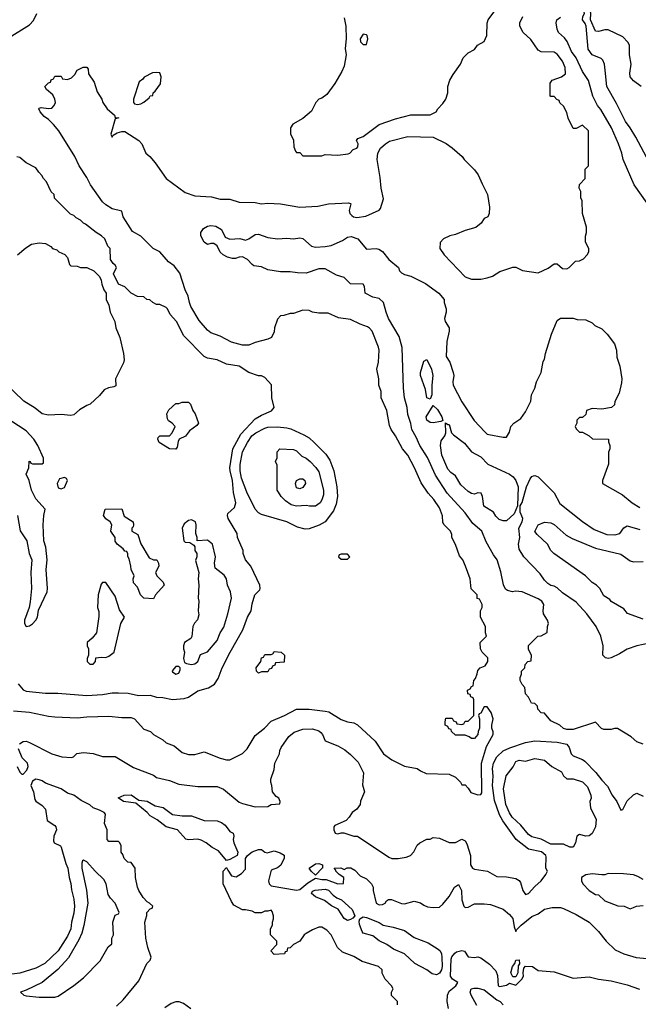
# Model space of a CAD drawing. Header units: inches. Extents: x 1793389 to 1900389, y 320802 to 470796.
# Tile 542 of 656: x 1860309 to 1864200, y 403673 to 409870. Entities that reach past the tile are written whole.
import ezdxf

# ---------------------------------------------------------------- set-up
doc = ezdxf.new("R2010")
doc.units = ezdxf.units.IN
doc.header["$MEASUREMENT"] = 0
doc.layers.add('B8460', color=7, linetype='Continuous')

msp = doc.modelspace()

# ---------------------------------------------------------------- linework, layer by layer
at = {"layer": 'B8460', "color": 2}
for points, elevation in [([(1864318.6, 408878.6), (1864185.2, 409130), (1864149.3, 409190), (1864119.3, 409230), (1864063.3, 409343.3), (1864001.2, 409450), (1863992.5, 409552.5), (1863986.6, 409590), (1863976.2, 409616.2), (1863966.6, 409626.6), (1863910, 409649.2), (1863884.9, 409684.9), (1863872.4, 409830), (1863866.6, 409846.6), (1863849.5, 409870), (1863851.3, 409890), (1863861.3, 409910), (1863856.9, 409930), (1863810, 409951.6), (1863800.3, 409970), (1863795.8, 410000)], 258), ([(1864219, 409450), (1864170, 409485.2), (1864149.3, 409510), (1864146.3, 409533.7), (1864156, 409590), (1864145.2, 409650), (1864144, 409710), (1864135.3, 409730), (1864102, 409762), (1864010, 409806), (1863990, 409806), (1863950, 409795.1), (1863930, 409797.2), (1863899.8, 409870), (1863900.7, 409910), (1863895.2, 409955.2), (1863878.7, 409978.7), (1863858, 409990), (1863862, 410000)], 254), ([(1862350, 409882), (1862359.3, 409830), (1862362.4, 409750), (1862355.8, 409690), (1862361.6, 409650), (1862350, 409578), (1862336.1, 409543.9), (1862290, 409469), (1862239.9, 409400.1), (1862210, 409376), (1862190.6, 409369.4), (1862171, 409350), (1862144.5, 409295.5), (1862090, 409248.7), (1862026.4, 409213.6), (1862012, 409190), (1862012.7, 409152.7), (1862031.6, 409111.6), (1862034, 409070), (1862043.6, 409043.6), (1862050, 409034), (1862070, 409034), (1862090, 409014), (1862210, 409014), (1862230, 409022), (1862310, 409018), (1862374.6, 409025.4), (1862386, 409030), (1862407.3, 409052.7), (1862430, 409062), (1862435.3, 409070), (1862438, 409090), (1862428, 409110), (1862436.4, 409123.6), (1862470, 409136), (1862570, 409211.3), (1862672.9, 409247.1), (1862768.9, 409271.1), (1862890, 409271.3), (1862928, 409290), (1862938, 409310), (1862970, 409342), (1862988.9, 409371.1), (1863002, 409410), (1863002, 409450), (1863015.3, 409490), (1863034.6, 409525.4), (1863082, 409590), (1863098, 409630), (1863130, 409662), (1863170, 409682), (1863188.9, 409711.1), (1863230, 409734), (1863248, 409770), (1863248.4, 409848.4), (1863255.3, 409870), (1863310, 409942)], 270), ([(1860242, 409758), (1860370, 409838), (1860395.5, 409864.5), (1860415.3, 409910)], 270), ([(1860270, 405520.7), (1860370, 405510.8), (1860490, 405486), (1860530, 405482.8), (1860670, 405476), (1860730, 405482.8), (1860870, 405486.8), (1860950, 405478.8), (1861010, 405478.8), (1861031, 405470), (1861090, 405404.7), (1861130.9, 405390.9), (1861150, 405372), (1861210, 405338), (1861230, 405318), (1861279.8, 405299.8), (1861330, 405258), (1861370, 405246), (1861410, 405246), (1861470, 405261), (1861570, 405221), (1861610, 405211.3), (1861630, 405212), (1861710, 405251.3), (1861738.6, 405281.4), (1861790, 405364.7), (1861849.4, 405410.6), (1861890, 405454), (1861975.3, 405490), (1862050, 405530.8), (1862130, 405530.7), (1862230, 405518.8), (1862252.8, 405512.8), (1862330, 405464.9), (1862370, 405450.7), (1862410, 405444.9), (1862432.8, 405432.8), (1862544.7, 405330), (1862598, 405250), (1862650, 405211.3), (1862730, 405172), (1862810, 405158), (1862830, 405142), (1862865.4, 405125.4), (1863010, 405122), (1863050, 405102), (1863082, 405070), (1863090, 405054), (1863110, 405054), (1863130, 405034), (1863146.4, 405006.4), (1863190, 404992), (1863210, 404994), (1863215.3, 405004.7), (1863213.3, 405190), (1863244.5, 405295.5), (1863288, 405370), (1863287.3, 405387.3), (1863278, 405410), (1863278, 405430), (1863288, 405470), (1863275.3, 405510), (1863250, 405546), (1863230, 405546), (1863210, 405506), (1863198, 405502), (1863194, 405490), (1863202, 405470), (1863202, 405410), (1863192, 405390), (1863191.3, 405370), (1863170, 405346), (1863150, 405346), (1863136.4, 405356.4), (1863110, 405366), (1863050, 405366), (1863026, 405390), (1863022, 405402), (1863007.3, 405407.3), (1863002, 405422), (1862986, 405430), (1862986, 405450), (1862990, 405474), (1863030, 405474), (1863038, 405458), (1863054, 405450), (1863058, 405438), (1863090, 405434), (1863102, 405438), (1863110, 405454), (1863130, 405454), (1863166, 405490), (1863166, 405590), (1863162, 405602), (1863147.3, 405607.3), (1863142, 405622), (1863127.3, 405627.3), (1863126, 405650), (1863142, 405658), (1863150, 405674), (1863162, 405678), (1863166, 405710), (1863176.4, 405723.6), (1863187.3, 405752.7), (1863190, 405774), (1863206, 405790), (1863237.2, 405802.8), (1863254, 405830), (1863252.7, 405852.7), (1863218, 405890), (1863208, 405910), (1863206, 405950), (1863246, 405990), (1863238, 406010), (1863238, 406050), (1863208, 406110), (1863208.4, 406148.4), (1863218, 406170), (1863218, 406190), (1863202, 406222), (1863187.3, 406227.3), (1863186, 406250), (1863148.4, 406288.4), (1863142, 406350), (1863114, 406430), (1863095.3, 406470), (1863074.6, 406494.6), (1863050, 406566), (1863028, 406610), (1863028, 406630), (1863018, 406650), (1862978, 406690), (1862970, 406706), (1862968.4, 406748.4), (1862950, 406798), (1862913.2, 406850), (1862877.2, 406890), (1862834.2, 406954.2), (1862792.7, 407050), (1862749.5, 407129.5), (1862717.2, 407170), (1862673.2, 407250), (1862645.2, 407290), (1862635.5, 407315.5), (1862617.2, 407410), (1862582, 407490), (1862582, 407530), (1862568.7, 407570), (1862568.7, 407610), (1862555.3, 407670), (1862564.7, 407715.3), (1862569.2, 407790), (1862565.2, 407810), (1862526, 407910), (1862510, 407929.2), (1862496.6, 407936.6), (1862450, 407953.2), (1862390, 407984), (1862313.6, 407993.6), (1862250, 408024), (1862190, 408024), (1862150, 408028.7), (1862130, 408039), (1862090, 408042), (1862030, 408022), (1862010, 408022), (1861970, 408008), (1861950, 408006), (1861930, 407986), (1861911.3, 407930), (1861910, 407906), (1861892, 407870), (1861870, 407859), (1861790, 407839), (1861750, 407822), (1861710, 407822), (1861640.2, 407840.2), (1861570, 407879), (1861510, 407899), (1861490, 407915.3), (1861437.5, 407977.5), (1861385.6, 408065.6), (1861376, 408090), (1861369.3, 408129.3), (1861349.2, 408170), (1861315.5, 408275.5), (1861280.2, 408320.2), (1861245.6, 408345.6), (1861190, 408408.7), (1861148, 408430), (1861070, 408508.7), (1861018, 408538), (1860959, 408630), (1860950, 408666), (1860890, 408679), (1860850, 408704), (1860830, 408724), (1860754, 408830), (1860730, 408878), (1860682, 408950), (1860655.3, 409010), (1860555.3, 409170), (1860522, 409210), (1860490, 409242), (1860462, 409262), (1860438, 409290), (1860428, 409310), (1860430, 409314), (1860443.1, 409316.9), (1860490, 409310.5), (1860510, 409314), (1860526, 409330), (1860532.7, 409350), (1860529.4, 409370), (1860517.5, 409397.5), (1860478, 409430), (1860466, 409450), (1860490, 409474), (1860502, 409478), (1860507.3, 409492.7), (1860522, 409498), (1860530, 409514), (1860570, 409514), (1860578, 409498), (1860610, 409494), (1860634.6, 409505.4), (1860654.6, 409525.4), (1860670, 409552), (1860708.4, 409571.6), (1860731.6, 409571.6), (1860739.6, 409559.6), (1860742, 409530), (1860776.3, 409476.3), (1860795.3, 409415.3), (1860824.7, 409370), (1860831.3, 409350), (1860858, 409310), (1860904.7, 409270), (1860910, 409254), (1860932, 409252), (1860910, 409246), (1860881, 409150), (1860890, 409132), (1860897.2, 409142.8), (1860922, 409158), (1860950, 409166.8), (1860970, 409166), (1861058, 409110), (1861076, 409090), (1861102.8, 409030), (1861126.8, 409010), (1861161, 408970), (1861230, 408871), (1861350, 408782.8), (1861410, 408761), (1861514.4, 408754.4), (1861570, 408741), (1861630, 408741), (1861690, 408721), (1861790, 408718.8), (1861830, 408711), (1861870, 408714.8), (1861950, 408710.8), (1862070, 408690.8), (1862183.1, 408696.9), (1862251.1, 408711.1), (1862376.9, 408716.9), (1862390, 408714), (1862391.1, 408711.1), (1862382, 408670), (1862384.9, 408650), (1862397, 408637), (1862408.8, 408628.8), (1862430, 408624.4), (1862486, 408634), (1862569.1, 408670.9), (1862579, 408681), (1862598, 408742), (1862582.7, 408810), (1862577, 408877), (1862557, 408990), (1862560.9, 409030), (1862577.5, 409062.5), (1862609, 409090), (1862634.8, 409105.2), (1862750, 409135.5), (1862910, 409130.7), (1862990.8, 409090.8), (1863030, 409064.7), (1863091.3, 409010), (1863104.7, 408990), (1863170, 408924.7), (1863193.7, 408893.7), (1863216.9, 408836.9), (1863251.1, 408771.1), (1863264.7, 408690), (1863262, 408650), (1863254, 408630), (1863230, 408618), (1863211.1, 408588.9), (1863178, 408562), (1863110, 408544), (1863050, 408519), (1863014, 408510), (1862974, 408490), (1862952.7, 408467.3), (1862952, 408430), (1862978, 408390), (1863111.1, 408251.1), (1863150, 408238), (1863210, 408238), (1863250, 408246), (1863283.1, 408256.9), (1863330, 408284.7), (1863410, 408312), (1863430, 408312), (1863471.6, 408291.6), (1863570, 408278), (1863632.9, 408307.1), (1863670, 408334), (1863690, 408334), (1863723.6, 408303.6), (1863750, 408302), (1863766, 408310), (1863806, 408350), (1863830, 408352), (1863854.6, 408365.4), (1863878, 408390), (1863888, 408410), (1863888, 408430), (1863868, 408470), (1863868.4, 408508.4), (1863875.3, 408530), (1863874.6, 408565.4), (1863848.7, 408650), (1863848, 408730), (1863838, 408750), (1863838, 408790), (1863828.7, 408810), (1863830, 408834), (1863866, 408870), (1863866, 408930), (1863886, 408950), (1863886, 409170), (1863850, 409206), (1863810, 409186), (1863790, 409186), (1863758, 409250), (1863750, 409286), (1863730, 409326), (1863707.3, 409347.3), (1863702, 409362), (1863687.3, 409367.3), (1863670, 409386), (1863650, 409386), (1863646, 409390), (1863646, 409470), (1863658, 409490), (1863718, 409510), (1863742, 409530), (1863739.3, 409570), (1863723.6, 409610), (1863690, 409652.7), (1863670, 409667), (1863590, 409668.7), (1863570, 409678), (1863524.7, 409744.7), (1863475.3, 409790), (1863454, 409830), (1863455.3, 409850), (1863474, 409890)], 266), ([(1864256.5, 408716.5), (1864174, 408830), (1864105.2, 408990), (1864097.2, 409030), (1864076, 409090), (1864032, 409190), (1863964.2, 409304.2), (1863943.7, 409330), (1863914.5, 409390), (1863887.5, 409487.5), (1863850, 409545.2), (1863809.7, 409629.7), (1863779.5, 409670), (1863752.7, 409732.7), (1863735.6, 409755.6), (1863699, 409790), (1863689, 409810), (1863684, 409850), (1863688, 409870), (1863710, 409886)], 262), ([(1860298, 405690), (1860330, 405651.3), (1860350, 405644), (1860470, 405630.7), (1860549.4, 405630.6), (1860730, 405616.3), (1860830, 405622), (1860890, 405633.4), (1860930, 405634), (1860990.7, 405630.7), (1861056.9, 405616.9), (1861130, 405618), (1861170, 405606), (1861210, 405604.7), (1861270, 405591), (1861343.1, 405596.9), (1861370, 405606), (1861430, 405646.8), (1861495.5, 405664.5), (1861533.2, 405686.8), (1861556.5, 405723.5), (1861581.2, 405790), (1861632.3, 405890), (1861712.7, 406030), (1861741.2, 406110), (1861764, 406150), (1861770, 406194), (1861788.7, 406250), (1861819, 406281), (1861822, 406290), (1861819, 406310), (1861762, 406430), (1861728.7, 406470), (1861715.3, 406510), (1861715.3, 406530), (1861678, 406610), (1861676.4, 406636.4), (1861619, 406730), (1861615.3, 406750), (1861618, 406762), (1861659.3, 406800.7), (1861669.2, 406830), (1861654.2, 406894.2), (1861646.6, 406970), (1861631.8, 407030), (1861631.5, 407050), (1861649.6, 407170), (1861699, 407261), (1861790, 407358), (1861830, 407381.6), (1861892.1, 407407.9), (1861909, 407430), (1861895.3, 407490), (1861892.9, 407572.9), (1861850, 407618), (1861830, 407628), (1861810, 407628.7), (1861749.4, 407649.4), (1861690, 407689), (1861610, 407701.2), (1861550, 407729.2), (1861490, 407739.3), (1861468.7, 407750), (1861340.2, 407880.2), (1861294, 407970), (1861254.6, 408014.6), (1861238, 408050), (1861230, 408058), (1861190, 408078), (1861170, 408078), (1861146, 408090), (1861127.3, 408107.3), (1861108.4, 408108.4), (1861090, 408126), (1861050, 408128), (1861010, 408148), (1860970, 408188), (1860930, 408206), (1860898, 408270), (1860918, 408310), (1860910, 408326), (1860896.4, 408336.4), (1860880.4, 408360.4), (1860878, 408430), (1860864, 408444), (1860844, 408490), (1860824, 408510), (1860788.7, 408530), (1860723.1, 408583.1), (1860709, 408589), (1860690, 408608), (1860663.1, 408623.1), (1860650, 408638), (1860627.3, 408647.3), (1860527.3, 408747.3), (1860526, 408770), (1860507.3, 408787.3), (1860478, 408850), (1860458, 408870), (1860448, 408890), (1860428, 408910), (1860410, 408938), (1860349.1, 408969.1), (1860310, 409002), (1860290, 409008)], 270), ([(1864230, 405309.3), (1864190, 405324), (1864155.5, 405355.5), (1864070, 405408), (1864050, 405408.7), (1864030, 405402), (1863983.1, 405403.1), (1863968.9, 405408.9), (1863930, 405448), (1863790, 405402), (1863750, 405402), (1863730, 405408), (1863706, 405430), (1863650, 405458), (1863610, 405506), (1863590, 405508), (1863568, 405530), (1863566, 405550), (1863550, 405566), (1863528.9, 405568.9), (1863510, 405606), (1863490, 405626), (1863487.3, 405667.3), (1863470, 405686), (1863458, 405710), (1863458, 405730), (1863466, 405750), (1863466, 405770), (1863486, 405790), (1863488.4, 405811.6), (1863506, 405830), (1863526, 405834), (1863528.7, 405870), (1863510, 405906), (1863508.9, 405931.1), (1863569.1, 405990.9), (1863590, 405992), (1863627.3, 406012.7), (1863628, 406050), (1863635.3, 406070), (1863628.7, 406090), (1863604, 406130), (1863601.2, 406150), (1863605.2, 406190), (1863593.2, 406210), (1863570, 406225.2), (1863470, 406269.4), (1863427.7, 406272.3), (1863409.2, 406269.2), (1863376.5, 406276.5), (1863364.8, 406284.8), (1863352.5, 406312.5), (1863335.9, 406395.9), (1863313.2, 406470), (1863290, 406502), (1863244.1, 406584.1), (1863215.1, 406650), (1863159.6, 406699.6), (1863110, 406766.6), (1862998, 406890), (1862924.4, 407004.4), (1862873.6, 407113.6), (1862826.6, 407190), (1862803.3, 407243.3), (1862776, 407290), (1862769.4, 407329.4), (1862750, 407386), (1862746, 407430), (1862729.3, 407490), (1862722.7, 407550), (1862713.6, 407806.4), (1862709.2, 407830), (1862696.5, 407876.5), (1862629.5, 407989.5), (1862613.2, 408030), (1862598, 408090), (1862570, 408115.3), (1862530, 408124), (1862482, 408150), (1862478, 408190), (1862470, 408206), (1862390, 408208.7), (1862350, 408248), (1862302, 408262), (1862230, 408301.2), (1862190, 408301.2), (1862110, 408275.3), (1862056.4, 408276.4), (1862010, 408284), (1861950, 408284), (1861870, 408295.3), (1861830, 408314), (1861782, 408322), (1861770, 408328.7), (1861741.5, 408361.5), (1861710, 408377.2), (1861690, 408376), (1861666.3, 408366.3), (1861646.3, 408366.3), (1861614.8, 408374.8), (1861588, 408390), (1861570, 408408), (1861550, 408448), (1861530, 408462), (1861510, 408462), (1861490, 408455.3), (1861468.7, 408470), (1861448, 408510), (1861448.4, 408531.6), (1861464, 408556), (1861489.4, 408570.6), (1861510, 408574.8), (1861542, 408570), (1861578, 408550), (1861601.6, 408501.6), (1861630, 408488), (1861693.7, 408493.7), (1861730, 408482.8), (1861750, 408490.7), (1861790, 408519.3), (1861810, 408520.5), (1861870, 408499.1), (1861929.3, 408490.7), (1861990, 408496), (1862030, 408490.8), (1862070, 408496.3), (1862090, 408493.4), (1862145.1, 408445.1), (1862170, 408439.1), (1862230, 408442), (1862268, 408450), (1862338.9, 408481.1), (1862370, 408501), (1862394.6, 408505.4), (1862436, 408490), (1862490, 408426), (1862550.7, 408430.7), (1862566.8, 408426.8), (1862590.8, 408410.8), (1862630, 408361), (1862691, 408311), (1862698, 408290), (1862710, 408278), (1862730, 408266.8), (1862770, 408256), (1862862, 408210), (1862944.7, 408150), (1862978, 408110), (1862978, 408090), (1862991, 408050), (1862991, 408030), (1862981, 407990), (1862986, 407970), (1863010.8, 407930), (1863010.7, 407909.3), (1862995.3, 407844.7), (1862991.1, 407751.1), (1863014, 407714), (1863035.5, 407650), (1863039.1, 407630), (1863033.4, 407590), (1863036.3, 407570), (1863090, 407464.7), (1863168.3, 407348.3), (1863235.3, 407275.3), (1863250, 407262), (1863259.6, 407259.6), (1863350, 407242), (1863370, 407242), (1863390, 407274), (1863398, 407310), (1863418, 407330), (1863460.2, 407359.8), (1863490, 407402), (1863524, 407470), (1863529, 407510), (1863549.1, 407550.9), (1863559, 407590), (1863588.7, 407650), (1863601.2, 407718.8), (1863610, 407734), (1863617.2, 407770), (1863655.1, 407890), (1863690, 407978), (1863710, 407991.3), (1863790, 407992), (1863816.4, 407983.6), (1863870, 407982), (1863910, 407962), (1863926.4, 407946.4), (1863970, 407924.7), (1864004.7, 407890), (1864050.7, 407830.7), (1864062, 407790), (1864065.4, 407745.4), (1864084.7, 407690), (1864096, 407610), (1864095.3, 407584.7), (1864079.6, 407520.4), (1864052.7, 407467.3), (1864050, 407446), (1864030.9, 407429.1), (1863970, 407419), (1863910, 407422), (1863874, 407410), (1863870, 407386), (1863850, 407366), (1863830, 407366), (1863814, 407350), (1863814, 407330), (1863802, 407310), (1863810, 407294), (1863830, 407274), (1863850, 407274), (1863891.6, 407251.6), (1863912.7, 407232.7), (1864012, 407230), (1864012.7, 407212.7), (1864022, 407190), (1864022, 407170), (1864012.7, 407147.3), (1864012.7, 407072.7), (1863974, 406970), (1863974, 406950), (1864099.8, 406879.8), (1864161, 406830), (1864210, 406800.7)], 262), ([(1860295.3, 408390), (1860346.3, 408433.7), (1860382, 408458), (1860430, 408466), (1860470, 408462), (1860503.6, 408443.6), (1860514, 408430), (1860542, 408422), (1860554, 408410), (1860592.7, 408392.7), (1860610, 408374), (1860622, 408330), (1860630, 408322), (1860670, 408318), (1860690, 408311.3), (1860731.1, 408311.1), (1860774, 408290), (1860810, 408254), (1860822, 408230), (1860825.4, 408205.4), (1860838, 408170), (1860852, 408150), (1860852, 408110), (1860870, 408074), (1860877.3, 408030), (1860906.8, 407970), (1860914, 407930), (1860939.1, 407870), (1860962, 407770), (1860966, 407730), (1860960.5, 407710), (1860910.6, 407610), (1860913.7, 407566.3), (1860901.6, 407558.4), (1860867.4, 407552.6), (1860839.9, 407540.1), (1860810, 407504.5), (1860750.8, 407450), (1860730, 407442.7), (1860685.2, 407414.8), (1860650, 407384), (1860630, 407379), (1860570, 407386), (1860490, 407380.9), (1860449.7, 407389.7), (1860405.6, 407425.6), (1860335.3, 407470), (1860208, 407590)], 270), ([(1860295.5, 406750), (1860312.4, 406652.4), (1860354, 406590), (1860367.3, 406510), (1860384, 406470), (1860379.1, 406390), (1860382, 406290), (1860374, 406206), (1860367.7, 406170), (1860339.1, 406090), (1860338.8, 406070), (1860350, 406051.3), (1860370, 406054.8), (1860390, 406067.3), (1860409.3, 406090), (1860419.5, 406110), (1860426.6, 406153.4), (1860480.9, 406270), (1860483.7, 406290), (1860475.1, 406410), (1860480.9, 406470), (1860473.2, 406550), (1860461.2, 406590), (1860456, 406690), (1860459.3, 406750), (1860468, 406790), (1860410, 406855.3), (1860382.7, 406910), (1860369.1, 406969.1), (1860348.7, 407010), (1860366, 407050), (1860368.4, 407091.6), (1860374, 407090), (1860378, 407078), (1860390, 407074), (1860450, 407074), (1860458, 407082), (1860458, 407110), (1860422, 407190), (1860398, 407230), (1860350, 407282), (1860210, 407373.2)], 274), ([(1864270, 405945.2), (1864190.7, 405929.3), (1864130.9, 405909.1), (1864081.4, 405878.6), (1864030, 405854), (1864010, 405849.2), (1863994.6, 405854.6), (1863978, 405870), (1863979, 405930), (1863964, 405990), (1863936, 406050), (1863876, 406130), (1863810, 406204), (1863722.5, 406262.5), (1863690, 406293.2), (1863670, 406305.2), (1863650, 406309), (1863630, 406322), (1863610, 406342), (1863583.2, 406383.2), (1863479, 406490), (1863450, 406538), (1863446, 406570), (1863454.5, 406610), (1863449.3, 406670), (1863468.7, 406710), (1863472.7, 406730), (1863457.2, 406770), (1863457.2, 406810), (1863470, 406832), (1863497.2, 406930), (1863520.2, 406979.8), (1863530, 406994), (1863540.4, 406999.6), (1863550, 407002), (1863570, 406992), (1863670, 406891.3), (1863705.8, 406825.8), (1863850, 406710.7), (1863921.7, 406661.7), (1864002, 406630), (1864052.5, 406627.5), (1864083.1, 406636.9), (1864110, 406672), (1864130, 406684.7), (1864210, 406661)], 258), ([(1864230, 406097.2), (1864132.9, 406132.9), (1864110, 406162), (1864030, 406208), (1864020.4, 406220.4), (1863983.1, 406243.1), (1863958, 406290), (1863938, 406310), (1863910, 406328.7), (1863868.7, 406370), (1863669, 406510), (1863649, 406530), (1863629, 406570), (1863564, 406630), (1863550, 406648.7), (1863570, 406690.6), (1863610, 406707.3), (1863650, 406704), (1863670, 406693.4), (1863746.7, 406626.7), (1863785.1, 406605.1), (1863930, 406543), (1864090, 406506), (1864150, 406464.7), (1864170, 406458), (1864230, 406461)], 254), ([(1860306.8, 405313.2), (1860330, 405327.3), (1860350, 405328), (1860370, 405320.4), (1860511.3, 405250), (1860574, 405230), (1860634.6, 405225.4), (1860646, 405230), (1860668.4, 405251.6), (1860710, 405258), (1860771.1, 405251.1), (1860830, 405232), (1860910, 405232), (1861023.5, 405163.5), (1861150, 405114.8), (1861170, 405101), (1861250, 405081), (1861310, 405058.8), (1861430, 405044), (1861550, 405044.7), (1861590, 405026), (1861690, 404946), (1861710, 404936), (1861790, 404916), (1861870, 404918), (1861890, 404931.3), (1861946, 404934), (1861948, 404950), (1861938, 404970), (1861921.2, 404981.2), (1861898, 405010), (1861895.3, 405050), (1861888.7, 405070), (1861888.7, 405090), (1861908.7, 405150), (1861914, 405190), (1861942, 405250), (1861944, 405270), (1861953.2, 405290), (1862002.5, 405357.5), (1862034.2, 405385.8), (1862090, 405404), (1862150, 405406.8), (1862190, 405393.4), (1862203.4, 405383.4), (1862214, 405370), (1862230.8, 405330.8), (1862310, 405298.8), (1862353.7, 405273.7), (1862390, 405246), (1862436.8, 405196.8), (1862471, 405130), (1862465.4, 405054.6), (1862478, 405010), (1862452, 404952), (1862451.3, 404930), (1862430, 404902), (1862399.8, 404880.2), (1862382, 404850), (1862362, 404830), (1862290, 404798), (1862284.7, 404790), (1862284.7, 404770), (1862294, 404750), (1862310, 404744.7), (1862330, 404752), (1862348.4, 404751.6), (1862410, 404731.3), (1862434, 404730), (1862630, 404598), (1862650, 404591.3), (1862690, 404591.3), (1862740.4, 404599.6), (1862766, 404610), (1862788.4, 404631.6), (1862810, 404674), (1862826, 404690), (1862870, 404712), (1862890, 404712), (1862910, 404722), (1862950, 404718), (1863010, 404692), (1863030, 404691.3), (1863050, 404691.3), (1863090, 404711.3), (1863110, 404702), (1863122, 404682), (1863144, 404610), (1863145.5, 404550), (1863158, 404530), (1863170, 404522.8), (1863250.6, 404510.6), (1863310, 404478), (1863370, 404476), (1863430, 404464.7), (1863450, 404452), (1863459.1, 404439.1), (1863472.7, 404390), (1863490, 404364), (1863510, 404370.4), (1863550, 404414.9), (1863589.6, 404450), (1863618, 404490), (1863628, 404510), (1863619, 404530), (1863621.5, 404601.5), (1863619.3, 404610), (1863592.1, 404632.1), (1863510, 404649.4), (1863432, 404710), (1863347.6, 404827.6), (1863326.1, 404866.1), (1863295.8, 404955.8), (1863282.3, 405050), (1863287.8, 405107.8), (1863282.9, 405157.1), (1863289.4, 405190), (1863309.5, 405230), (1863350, 405267.3), (1863391.9, 405288.1), (1863490, 405320.7), (1863550, 405330.6), (1863690, 405322.8), (1863750, 405311), (1863766, 405290), (1863778.8, 405250), (1863790, 405236), (1863850, 405213.4), (1863863.1, 405203.1), (1863932.3, 405132.3), (1863970, 405082.8), (1864005.5, 405045.5), (1864036, 404990), (1864066, 404950), (1864090, 404894), (1864102, 404898), (1864130, 404954), (1864170, 404992), (1864190, 405002), (1864230, 404982)], 262), ([(1860292, 405170), (1860310, 405134), (1860322, 405122), (1860330, 405122), (1860354, 405146), (1860362, 405170), (1860358, 405190), (1860324, 405224), (1860300.9, 405280.9)], 262), ([(1860918, 403662), (1860960.2, 403699.8), (1861058.6, 403821.4), (1861109, 403930), (1861128.7, 403950), (1861135.3, 403970), (1861114, 404030), (1861101.2, 404090), (1861095.3, 404190), (1861108.4, 404231.6), (1861109.1, 404250.9), (1861130, 404274), (1861142, 404278), (1861146, 404290), (1861126, 404310), (1861110, 404318), (1861085.6, 404345.6), (1861058, 404390), (1861048.7, 404410), (1861038, 404470), (1861035.3, 404530), (1861010, 404566), (1860988.4, 404568.4), (1860966, 404590), (1860956.4, 404616.4), (1860946, 404630), (1860946, 404670), (1860938, 404690), (1860930, 404698), (1860870, 404698), (1860858, 404710), (1860858, 404770), (1860842, 404810), (1860848, 404870), (1860839, 404879), (1860810, 404895.3), (1860770, 404908.7), (1860750, 404928.7), (1860694.6, 404954.6), (1860649.3, 404989.3), (1860610, 405001.2), (1860569.1, 405029.1), (1860470, 405064), (1860450, 405079.3), (1860430, 405085.2), (1860410, 405089), (1860390, 405078), (1860378, 405050), (1860396, 405010), (1860402.8, 404962.8), (1860410.9, 404950.9), (1860450, 404924.7), (1860470, 404902), (1860482, 404830), (1860530, 404798), (1860534.8, 404790), (1860541, 404770), (1860522.8, 404730), (1860520.7, 404700.7), (1860524.7, 404690), (1860564.7, 404670), (1860570, 404662), (1860598, 404558), (1860610.7, 404530), (1860618.8, 404470), (1860630, 404434), (1860633.7, 404393.7), (1860650, 404334), (1860653.4, 404290), (1860650, 404246), (1860634.8, 404190), (1860630, 404148), (1860610, 404102), (1860550, 404009.2), (1860466, 403930), (1860410, 403899.3), (1860310, 403869.5), (1860190, 403854)], 262), ([(1862686, 403670), (1862686, 403690), (1862648.4, 403728.4), (1862648, 403750), (1862658, 403770), (1862648, 403790), (1862608, 403830), (1862588.4, 403868.4), (1862588, 403890), (1862566, 403910), (1862462, 403942), (1862410, 403974), (1862340.2, 404000.2), (1862308.7, 404030), (1862268, 404110), (1862240.4, 404140.4), (1862210, 404158), (1862190, 404158), (1862150, 404142), (1862110, 404119), (1862098, 404110), (1862070.6, 404069.4), (1862031.1, 404048.9), (1862010, 404028), (1861994, 404026), (1861990, 404006), (1861978, 404002), (1861974, 403990), (1861910, 403986), (1861888, 404010), (1861926, 404050), (1861926, 404070), (1861886, 404110), (1861887.3, 404147.3), (1861898, 404170), (1861898, 404190), (1861906, 404210), (1861906, 404230), (1861896.4, 404256.4), (1861890, 404266), (1861870, 404258), (1861850, 404258), (1861830, 404248), (1861790, 404248), (1861770, 404258), (1861730, 404268), (1861710, 404268), (1861656.4, 404296.4), (1861640.4, 404320.4), (1861588, 404430), (1861588, 404510), (1861610, 404534), (1861616.9, 404516.9), (1861642, 404482), (1861670, 404476), (1861703.6, 404496.4), (1861730, 404522.8), (1861729.7, 404590.3), (1861740.9, 404610), (1861770, 404633), (1861810, 404647.7), (1861830, 404646.8), (1861850, 404631.3), (1861866, 404626), (1861910, 404638), (1861946.4, 404626.4), (1861971.3, 404611.3), (1861971.6, 404591.6), (1861952.2, 404547.8), (1861930, 404532.3), (1861890, 404518), (1861874, 404450), (1861878.8, 404430), (1861890, 404418.8), (1862050, 404390.4), (1862070, 404394.9), (1862121.8, 404438.2), (1862170, 404466), (1862210, 404457.3), (1862237.5, 404457.5), (1862310, 404430.8), (1862346, 404434), (1862348, 404470), (1862318, 404490), (1862298, 404510), (1862298, 404518), (1862286, 404530), (1862328.4, 404531.6), (1862350, 404522), (1862368.9, 404531.1), (1862391.1, 404531.1), (1862416.9, 404516.9), (1862450, 404482), (1862490, 404462), (1862522, 404430), (1862532, 404410), (1862531.6, 404388.4), (1862551.3, 404310), (1862570, 404298.8), (1862590, 404301), (1862608, 404310), (1862615.3, 404324.7), (1862628.4, 404331.6), (1862648.4, 404331.6), (1862710, 404306.8), (1862730, 404306), (1862790, 404321), (1862830, 404311.3), (1862850, 404296), (1862873.6, 404286.4), (1862910, 404281), (1862950, 404284.7), (1862970, 404302), (1863010, 404351.3), (1863044, 404410), (1863070, 404426), (1863087.3, 404390), (1863090.6, 404330), (1863102.8, 404290), (1863110, 404281), (1863130, 404284.7), (1863170, 404304.7), (1863230, 404304.7), (1863270, 404301), (1863350, 404271), (1863390, 404238), (1863410, 404212), (1863419.8, 404159.8), (1863430, 404132), (1863436, 404144), (1863462.7, 404170), (1863530, 404224.7), (1863570, 404242), (1863610, 404271.3), (1863658, 404282), (1863710, 404281), (1863730, 404276), (1863810, 404238), (1863891.3, 404190), (1863950.5, 404130.5), (1863998, 404070), (1864055.3, 404015.3), (1864110, 403991.3), (1864187.1, 403967.1), (1864279.8, 403959.8)], 258), ([(1864230, 404458), (1864198, 404478), (1864170, 404488.7), (1864106.4, 404493.6), (1864010, 404495.3), (1863990, 404488.7), (1863970, 404488.7), (1863910, 404494), (1863870, 404488), (1863842, 404470), (1863842, 404450), (1863852, 404430), (1863892, 404390), (1863930, 404364.7), (1863950, 404362), (1863990, 404324.7), (1864071.6, 404291.6), (1864111.1, 404291.1), (1864150, 404274), (1864170, 404282), (1864188.9, 404291.1), (1864230, 404294)], 262), ([(1863006.8, 403646.8), (1862998, 403690), (1862999.5, 403730), (1863010, 403754.8), (1863052.7, 403790), (1863065.2, 403810), (1863031.6, 403831.6), (1863018, 403850), (1863023.3, 403956.7), (1863027.5, 403972.5), (1863045.1, 403994.9), (1863057, 404003), (1863090, 404011.3), (1863106.4, 404006.4), (1863130, 403971.3), (1863170, 403966.8), (1863190, 403971.3), (1863210, 403966), (1863264.5, 403924.5), (1863304, 403884), (1863314.4, 403854.4), (1863318, 403790), (1863330, 403784.9), (1863370, 403794), (1863390, 403806), (1863430, 403794), (1863468, 403830), (1863478, 403850), (1863475.3, 403870), (1863480.4, 403899.6), (1863490, 403912), (1863534, 403910), (1863570, 403884.7), (1863670, 403878), (1863790, 403838), (1863890, 403844.7), (1863950, 403831.3), (1864030, 403821), (1864130, 403796), (1864207.5, 403767.5)], 254), ([(1863184.6, 403664.6), (1863147.8, 403730), (1863142.9, 403750), (1863149.7, 403770.3), (1863165.1, 403774.9), (1863190, 403775.3), (1863230, 403764.4), (1863310, 403700.5), (1863330.4, 403690.4), (1863350.8, 403670)], 250), ([(1861385.2, 403645.2), (1861338, 403678), (1861312.7, 403687.3), (1861290, 403688), (1861262, 403678), (1861222, 403650)], 262)]:
    msp.add_lwpolyline(points, dxfattribs=dict(at, elevation=elevation))
for points, elevation in [([(1862470, 409779), (1862451.3, 409750), (1862452, 409732), (1862470, 409714), (1862490, 409714), (1862499, 409750), (1862494, 409770), (1862490, 409775.3)], 274), ([(1861170, 409539), (1861143.5, 409536.5), (1861091.6, 409508.4), (1861083.6, 409496.4), (1861061, 409479), (1861024, 409370), (1861024, 409350), (1861030, 409341), (1861050, 409336), (1861070, 409341), (1861090, 409351.3), (1861122, 409378), (1861130, 409392), (1861146, 409394), (1861148, 409410), (1861160.4, 409419.6), (1861193.6, 409466.4), (1861199, 409510), (1861190, 409535.3)], 270), ([(1862890, 407482), (1862869.4, 407490), (1862862, 407542), (1862829.5, 407630), (1862829.4, 407650), (1862850, 407722), (1862870, 407732), (1862899.1, 407670), (1862907.3, 407630), (1862901, 407570), (1862901, 407510)], 258), ([(1861290, 407168), (1861250, 407168.7), (1861186, 407210), (1861178, 407230), (1861180.4, 407239.6), (1861190, 407252), (1861250, 407252), (1861268, 407270), (1861286, 407310), (1861268, 407330), (1861245.6, 407345.6), (1861238, 407358), (1861234, 407390), (1861246, 407414), (1861290, 407454), (1861310, 407454), (1861330, 407462), (1861370, 407462), (1861382, 407450), (1861398, 407410), (1861412, 407390), (1861434, 407330), (1861423.6, 407316.4), (1861376.8, 407283.2), (1861350.9, 407249.1), (1861312, 407230), (1861304.7, 407215.3), (1861299.6, 407180.4)], 270), ([(1862910, 407332.6), (1862890, 407334.7), (1862869.7, 407350), (1862866.3, 407370), (1862910, 407441), (1862936.7, 407416.7), (1862964.9, 407370), (1862970, 407348), (1862958.4, 407341.6)], 258), ([(1863002, 407322), (1863010, 407322), (1863026, 407270), (1863036.7, 407256.7), (1863105.8, 407205.8), (1863150.7, 407150.7), (1863210, 407118.8), (1863253.4, 407073.4), (1863390.5, 407010.5), (1863413.4, 406993.4), (1863430.6, 406970.6), (1863444, 406930), (1863441, 406810), (1863419.3, 406760.7), (1863370, 406715.3), (1863350, 406715.3), (1863324.7, 406724.7), (1863304.7, 406744.7), (1863289, 406770), (1863227.7, 406807.7), (1863219.3, 406870), (1863211, 406891), (1863190, 406892), (1863170, 406884), (1863150, 406889), (1863130, 406901.2), (1863083.3, 406943.3), (1863050, 406999.5), (1863020.4, 407020.4), (1863001.4, 407041.4), (1862965.1, 407130), (1862954.8, 407190), (1862960.5, 407219.5), (1862983.6, 407250), (1862989.7, 407270), (1862988, 407332)], 258), ([(1862104, 406664), (1862056.5, 406676.5), (1861990, 406709.3), (1861830, 406756.2), (1861810, 406767), (1861789.7, 406789.7), (1861736.6, 406896.6), (1861704.7, 406984.7), (1861695.8, 407030), (1861694.7, 407070), (1861709.6, 407150), (1861740.9, 407210), (1861769.5, 407250), (1861793.2, 407270), (1861850, 407299.3), (1861870, 407305.5), (1861930, 407307.7), (1861990, 407300.4), (1862014.7, 407294.7), (1862096.5, 407256.5), (1862130, 407238), (1862160.7, 407210), (1862235.1, 407135.1), (1862258.7, 407098.7), (1862284.9, 407030), (1862304.4, 406930), (1862307.7, 406870), (1862299, 406821), (1862281.7, 406778.3), (1862230.5, 406709.5), (1862192, 406688), (1862130, 406665.2)], 266), ([(1862170, 406808), (1862131.6, 406808.4), (1862113.2, 406813.2), (1862050, 406809.3), (1862016.2, 406816.2), (1861981.2, 406841.2), (1861954, 406870), (1861936.5, 406896.5), (1861928.7, 406910), (1861927.3, 407067.3), (1861918, 407090), (1861927.3, 407112.7), (1861928, 407150), (1861946, 407170), (1862030, 407164.7), (1862050, 407156), (1862084, 407124), (1862110, 407110.8), (1862134.8, 407090), (1862172.4, 407052.4), (1862190, 407024.7), (1862220.7, 406910), (1862219.8, 406880.2), (1862210, 406848), (1862198, 406830)], 262), ([(1860590, 406988.7), (1860559.6, 406980.4), (1860544.7, 406950), (1860550, 406924.7), (1860570, 406918), (1860590, 406926), (1860608.7, 406970), (1860602, 406982)], 274), ([(1862070, 406917.2), (1862050, 406924), (1862042.9, 406950), (1862049.8, 406970.2), (1862070, 406980.4), (1862090, 406979.3), (1862102, 406970), (1862107.3, 406950), (1862090, 406926)], 258), ([(1861150, 406471.3), (1861171.3, 406471.3), (1861182, 406450), (1861184.7, 406430), (1861162, 406390), (1861171.3, 406370), (1861211.3, 406330), (1861218, 406310), (1861162, 406250), (1861150, 406226), (1861088.9, 406228.9), (1861069.3, 406249.3), (1861050, 406298), (1861024.7, 406324.7), (1861022, 406350), (1861028, 406370), (1861008.9, 406408.9), (1861008.7, 406430), (1860996.4, 406476.4), (1860988, 406492), (1860988, 406508), (1860982, 406522), (1860970, 406526), (1860960.2, 406540.2), (1860922, 406570), (1860910, 406588), (1860908.7, 406610), (1860882, 406650), (1860888, 406690), (1860878, 406710), (1860850, 406728.7), (1860835.3, 406750), (1860846, 406790), (1860950, 406792), (1860966, 406746), (1861022, 406710), (1861024.7, 406690), (1861022, 406678), (1861014, 406670), (1861014, 406650), (1861052, 406630), (1861070.9, 406570.9), (1861122.8, 406482.8)], 270), ([(1861390, 406722), (1861370, 406718), (1861342.8, 406697.2), (1861331.3, 406670), (1861342, 406590), (1861350, 406582), (1861379.6, 406579.6), (1861403.6, 406563.6), (1861411.3, 406551.3), (1861411.3, 406530), (1861422, 406510), (1861422, 406490), (1861414, 406466), (1861436, 406390), (1861431, 406350), (1861434.8, 406310), (1861430.8, 406230), (1861434.8, 406210), (1861430.7, 406150), (1861436.3, 406123.7), (1861427.7, 406092.3), (1861408.3, 406071.7), (1861397.3, 406050), (1861391.6, 405988.4), (1861384.7, 405975.3), (1861344.7, 405950), (1861338, 405930), (1861338, 405910), (1861344.7, 405890), (1861338, 405850), (1861344.7, 405824.7), (1861358, 405818), (1861390, 405810.8), (1861410, 405814.8), (1861429, 405830), (1861445.2, 405874.8), (1861490, 405891.3), (1861550, 405962), (1861569.2, 406010), (1861592.5, 406047.5), (1861618, 406130), (1861640.7, 406230), (1861634.5, 406270), (1861616, 406310), (1861609.4, 406350), (1861594.2, 406374.2), (1861537.2, 406417.2), (1861533.2, 406450), (1861539.3, 406490), (1861522, 406570), (1861490, 406594), (1861426, 406590), (1861426, 406610), (1861416.4, 406636.4), (1861419, 406690), (1861415.3, 406710)], 274), ([(1862370, 406506), (1862330, 406506), (1862318, 406502), (1862314, 406490), (1862330, 406474), (1862370, 406474), (1862386, 406490)], 270), ([(1860850, 406328), (1860830, 406328), (1860822, 406318), (1860802.8, 406250), (1860798, 406170), (1860805.4, 406145.4), (1860805.4, 406114.6), (1860792, 406010), (1860763.6, 405976.4), (1860732, 405950), (1860732, 405930), (1860742, 405910), (1860742, 405870), (1860734, 405850), (1860734, 405830), (1860750, 405814), (1860770, 405814), (1860786, 405830), (1860787.3, 405852.7), (1860822, 405858), (1860850, 405856), (1860870, 405864.7), (1860902, 405890), (1860944, 406070), (1860968, 406110), (1860936, 406156), (1860910, 406242)], 274), ([(1861810, 405758), (1861798, 405770), (1861795.3, 405790), (1861826, 405830), (1861830, 405854), (1861842, 405858), (1861850, 405874), (1861890, 405874), (1861902, 405878), (1861910, 405894), (1861954, 405890), (1861974, 405870), (1861972.7, 405827.3), (1861918, 405822), (1861912.7, 405807.3), (1861898, 405802), (1861892.7, 405787.3), (1861878, 405782), (1861870, 405766), (1861830, 405766)], 266), ([(1861310, 405798), (1861290, 405798), (1861267.5, 405772.5), (1861270, 405766), (1861290, 405751.3), (1861310, 405758), (1861318, 405778), (1861318, 405790)], 274), ([(1863750, 405091), (1863790, 405091.3), (1863850, 405074), (1863880.9, 405040.9), (1863900.5, 404990), (1863903, 404970), (1863894.8, 404950), (1863899.1, 404910), (1863935.3, 404835.3), (1863931, 404790), (1863910, 404748.7), (1863890, 404732.7), (1863870, 404731.8), (1863830, 404740.5), (1863813.4, 404730), (1863806, 404690), (1863790, 404662.7), (1863770, 404660.9), (1863730, 404679.7), (1863650, 404681.3), (1863590, 404712.7), (1863530, 404726.6), (1863510, 404741.2), (1863460.1, 404800.1), (1863407.3, 404850), (1863390, 404877.2), (1863366.3, 404930), (1863352.3, 405030), (1863369.6, 405110), (1863412.9, 405167.1), (1863430, 405200.5), (1863449.7, 405210.3), (1863490, 405204), (1863550, 405218.9), (1863610, 405208.5), (1863655.5, 405170), (1863716.5, 405136.5), (1863730, 405111.3)], 258), ([(1861610, 404578), (1861559, 404639), (1861519.3, 404659.3), (1861482, 404690), (1861450, 404706), (1861430, 404711.8), (1861370, 404709), (1861353.2, 404713.2), (1861302, 404770), (1861229.6, 404789.6), (1861174.3, 404834.3), (1861130, 404859.5), (1861110, 404880.9), (1861038.7, 404938.7), (1860962, 404950), (1860928.4, 404971.6), (1860966, 404990), (1861010, 404990.4), (1861057.5, 404957.5), (1861110, 404950.4), (1861161.2, 404921.2), (1861211.2, 404911.2), (1861270, 404866.7), (1861330, 404859.5), (1861390, 404858.7), (1861470, 404830.5), (1861550, 404828.2), (1861578, 404818), (1861601.1, 404801.1), (1861630, 404761), (1861651, 404750), (1861654.8, 404730), (1861650.7, 404710), (1861655.5, 404690), (1861680.4, 404630), (1861677.3, 404610), (1861630, 404584)], 258), ([(1860710, 404579), (1860704, 404576), (1860698.8, 404561.2), (1860699.1, 404530), (1860728.1, 404391.9), (1860736.3, 404310), (1860711.8, 404168.2), (1860698.5, 404121.5), (1860680.5, 404079.5), (1860615.2, 403964.8), (1860548.9, 403891.1), (1860450, 403809.3), (1860350, 403762), (1860314, 403750), (1860334, 403730), (1860350, 403726), (1860430, 403717.3), (1860530, 403717.3), (1860550, 403724), (1860649.5, 403790.5), (1860710, 403838.8), (1860814.2, 403945.8), (1860864.7, 404035.3), (1860887.3, 404052.7), (1860888, 404090), (1860898, 404110), (1860894, 404190), (1860910, 404234), (1860930, 404242), (1860935.3, 404250), (1860908.7, 404310), (1860880.2, 404340.2), (1860864.5, 404364.5), (1860853.3, 404430), (1860838.8, 404458.8), (1860782.7, 404510), (1860730, 404568.7)], 266), ([(1862170, 404486), (1862142, 404510), (1862128.7, 404530), (1862170, 404556), (1862190, 404558), (1862214, 404550), (1862214, 404530), (1862211.1, 404528.9)], 258), ([(1862370, 404200.9), (1862350, 404212.3), (1862311.4, 404271.4), (1862270, 404292.7), (1862226, 404326), (1862169.2, 404350), (1862144.5, 404370), (1862150, 404384.7), (1862168.3, 404391.7), (1862230, 404396.5), (1862252.1, 404392.1), (1862279.9, 404359.9), (1862302.6, 404342.6), (1862333.4, 404330), (1862400.5, 404270), (1862416, 404230), (1862404.9, 404215.1), (1862390, 404206.6)], 254), ([(1862930, 403858), (1862903.7, 403863.7), (1862869.3, 403890), (1862794, 403930), (1862729.2, 403990), (1862659.6, 404019.6), (1862617.2, 404050), (1862570, 404071.8), (1862530, 404104.5), (1862470, 404120.9), (1862462, 404130), (1862446, 404174), (1862443.2, 404196.8), (1862449.1, 404210.9), (1862470, 404222.8), (1862490, 404219.1), (1862570, 404187), (1862596, 404170), (1862658.5, 404158.5), (1862730, 404138), (1862790, 404093), (1862878.9, 404058.9), (1862940.3, 404020.3), (1862953, 404010), (1862961.6, 403990), (1862963.8, 403970), (1862967.2, 403910), (1862963.1, 403890), (1862950, 403869.5)], 254), ([(1863410, 403846), (1863397.2, 403870), (1863409.4, 403910), (1863424, 403930), (1863429.2, 403950), (1863450, 403952), (1863452, 403928), (1863444.7, 403915.3), (1863442.8, 403870), (1863430, 403846)], 254)]:
    msp.add_lwpolyline(points, close=True, dxfattribs=dict(at, elevation=elevation))

doc.saveas('drawing.dxf')
